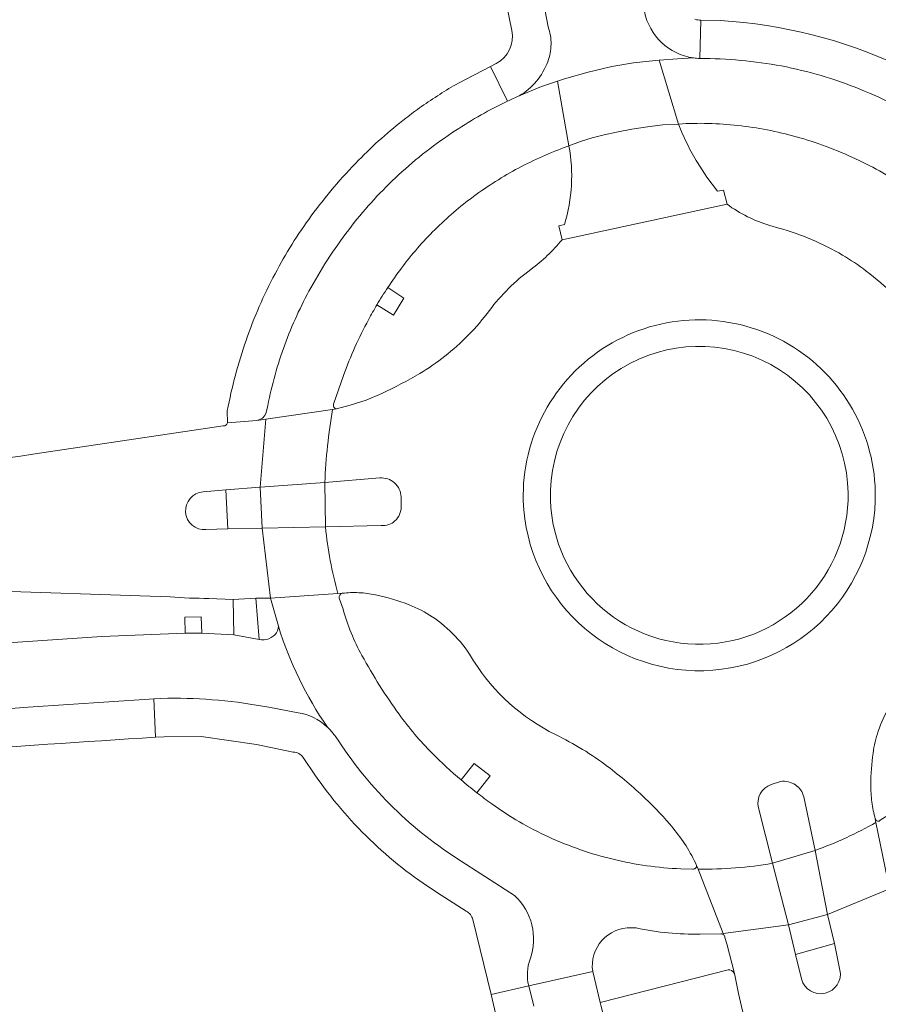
# Model space of a CAD drawing. Extents: x 152048 to 156914, y 461460 to 468786.
# Tile 262 of 272: x 154814 to 154860, y 468228 to 468281. Entities that reach past the tile are written whole.
import ezdxf

# ---------------------------------------------------------------- set-up
doc = ezdxf.new("R2010")
doc.units = 0
doc.header["$LTSCALE"] = 0.75
for name, color, linetype, lineweight in [('B-RO-VH-VERHARDING_ASFALT-GV', 251, 'CONTINUOUS', 18), ('B-RO-VH-VERHARDING_BETONSTRAATSTEEN-GV', 251, 'CONTINUOUS', 18), ('B-RO-VH-VERHARDING_TEGEL-GV', 251, 'CONTINUOUS', 18)]:
    doc.layers.add(name, color=color, linetype=linetype, lineweight=lineweight)

msp = doc.modelspace()

# ---------------------------------------------------------------- linework, layer by layer
at = {"layer": 'B-RO-VH-VERHARDING_ASFALT-GV'}
for points in [[(154843.335, 468274.32), (154843.954, 468274.551), (154844.59, 468274.742), (154845.234, 468274.916), (154845.888, 468275.062), (154846.714, 468275.222), (154847.545, 468275.347), (154848.381, 468275.44), (154849.219, 468275.49), (154848.18, 468278.915), (154847.977, 468278.902), (154846.803, 468278.764), (154845.634, 468278.564), (154844.363, 468278.276), (154843.11, 468277.92), (154842.735, 468277.79)], [(154843.335, 468274.32), (154843.954, 468274.551), (154844.59, 468274.742), (154845.234, 468274.916), (154845.888, 468275.062), (154846.714, 468275.222), (154847.545, 468275.347), (154848.381, 468275.44), (154849.219, 468275.49), (154848.18, 468278.915), (154847.977, 468278.902), (154846.803, 468278.764), (154845.634, 468278.564), (154844.363, 468278.276), (154843.11, 468277.92), (154842.735, 468277.79)], [(154830.258, 468256.284), (154826.79, 468256.027), (154826.905, 468253.84), (154830.297, 468253.903)], [(154830.258, 468256.284), (154826.79, 468256.027), (154826.905, 468253.84), (154830.297, 468253.903)], [(154855.101, 468232.578), (154857.194, 468233.138), (154856.537, 468236.571), (154854.251, 468235.882)], [(154855.101, 468232.578), (154857.194, 468233.138), (154856.537, 468236.571), (154854.251, 468235.882)]]:
    msp.add_lwpolyline(points, close=True, dxfattribs=at)
for points in [[(154850.016, 468279.033), (154849.163, 468278.978), (154848.18, 468278.915), (154849.219, 468275.49)], [(154850.016, 468279.033), (154849.163, 468278.978), (154848.18, 468278.915), (154849.219, 468275.49)], [(154843.244, 468274.286), (154843.335, 468274.32), (154842.735, 468277.79), (154841.879, 468277.493), (154840.682, 468277.005), (154840.671, 468276.998)], [(154843.244, 468274.286), (154843.335, 468274.32), (154842.735, 468277.79), (154841.879, 468277.493), (154840.682, 468277.005), (154840.671, 468276.998)], [(154851.815, 468271.192), (154842.97, 468269.291)], [(154851.815, 468271.192), (154842.97, 468269.291)], [(154854.583, 468269.912), (154854.099, 468270.056)], [(154854.583, 468269.912), (154854.099, 468270.056)], [(154830.725, 468260.474), (154831.256, 468262.015)], [(154830.725, 468260.474), (154831.256, 468262.015)], [(154833.307, 468261.044), (154832.48, 468260.697), (154831.625, 468260.427), (154830.889, 468260.226), (154830.676, 468260.195)], [(154833.307, 468261.044), (154832.48, 468260.697), (154831.625, 468260.427), (154830.889, 468260.226), (154830.676, 468260.195)], [(154827.204, 468260.417), (154827.123, 468260.04), (154827.043, 468259.874), (154826.919, 468259.738), (154826.781, 468259.655), (154826.62, 468259.61), (154827.093, 468259.678), (154830.676, 468260.195), (154830.889, 468260.226)], [(154827.204, 468260.417), (154827.123, 468260.04), (154827.043, 468259.874), (154826.919, 468259.738), (154826.781, 468259.655), (154826.62, 468259.61), (154827.093, 468259.678), (154830.676, 468260.195), (154830.889, 468260.226)], [(154830.676, 468260.195), (154827.093, 468259.678), (154826.79, 468256.027)], [(154830.676, 468260.195), (154827.093, 468259.678), (154826.79, 468256.027)], [(154824.821, 468259.313), (154814.612, 468257.796)], [(154824.821, 468259.313), (154814.612, 468257.796)], [(154823.733, 468255.786), (154824.95, 468255.884), (154826.79, 468256.027), (154827.093, 468259.678), (154826.62, 468259.61), (154825.052, 468259.474)], [(154823.733, 468255.786), (154824.95, 468255.884), (154826.79, 468256.027), (154827.093, 468259.678), (154826.62, 468259.61), (154825.052, 468259.474)], [(154826.79, 468256.027), (154830.258, 468256.284)], [(154826.79, 468256.027), (154830.258, 468256.284)], [(154830.258, 468256.284), (154833.212, 468256.525)], [(154830.258, 468256.284), (154833.212, 468256.525)], [(154834.348, 468255.514), (154834.352, 468254.986)], [(154834.348, 468255.514), (154834.352, 468254.986)], [(154833.278, 468253.982), (154830.297, 468253.903)], [(154833.278, 468253.982), (154830.297, 468253.903)], [(154824.038, 468250.073), (154825.34, 468250.012), (154826.555, 468250.089), (154827.343, 468250.08), (154826.905, 468253.84), (154825.07, 468253.804), (154823.888, 468253.758)], [(154824.038, 468250.073), (154825.34, 468250.012), (154826.555, 468250.089), (154827.343, 468250.08), (154826.905, 468253.84), (154825.07, 468253.804), (154823.888, 468253.758)], [(154830.297, 468253.903), (154826.905, 468253.84)], [(154830.297, 468253.903), (154826.905, 468253.84)], [(154826.905, 468253.84), (154827.343, 468250.08), (154830.965, 468250.331)], [(154826.905, 468253.84), (154827.343, 468250.08), (154830.965, 468250.331)], [(154810.084, 468250.52), (154810.685, 468250.525), (154811.287, 468250.508), (154821.973, 468250.154)], [(154810.084, 468250.52), (154810.685, 468250.525), (154811.287, 468250.508), (154821.973, 468250.154)], [(154831.241, 468249.502), (154831.033, 468250.094), (154831.033, 468250.172), (154831.061, 468250.245), (154831.119, 468250.309), (154831.195, 468250.347), (154830.965, 468250.331), (154827.343, 468250.08), (154827.771, 468248.577)], [(154831.241, 468249.502), (154831.033, 468250.094), (154831.033, 468250.172), (154831.061, 468250.245), (154831.119, 468250.309), (154831.195, 468250.347), (154830.965, 468250.331), (154827.343, 468250.08), (154827.771, 468248.577)], [(154830.965, 468250.331), (154831.195, 468250.347)], [(154830.965, 468250.331), (154831.195, 468250.347)], [(154827.771, 468248.577), (154827.757, 468248.453), (154827.721, 468248.333), (154827.664, 468248.222), (154827.598, 468248.136), (154827.586, 468248.126), (154827.498, 468248.047), (154827.388, 468247.972), (154827.267, 468247.915), (154827.14, 468247.875), (154827.008, 468247.855), (154826.875, 468247.855), (154826.743, 468247.873), (154825.381, 468248.121), (154823.67, 468248.219), (154822.781, 468248.21), (154818.303, 468248.029), (154813.016, 468247.673)], [(154827.771, 468248.577), (154827.757, 468248.453), (154827.721, 468248.333), (154827.664, 468248.222), (154827.598, 468248.136), (154827.586, 468248.126), (154827.498, 468248.047), (154827.388, 468247.972), (154827.267, 468247.915), (154827.14, 468247.875), (154827.008, 468247.855), (154826.875, 468247.855), (154826.743, 468247.873), (154825.381, 468248.121), (154823.67, 468248.219), (154822.781, 468248.21), (154818.303, 468248.029), (154813.016, 468247.673)], [(154807.868, 468243.748), (154814.355, 468244.246), (154820.847, 468244.675), (154821.105, 468244.689), (154821.839, 468244.726)], [(154807.868, 468243.748), (154814.355, 468244.246), (154820.847, 468244.675), (154821.105, 468244.689), (154821.839, 468244.726)], [(154827.255, 468244.241), (154828.827, 468243.943)], [(154827.255, 468244.241), (154828.827, 468243.943)], [(154830.372, 468243.2), (154830.398, 468243.175)], [(154830.372, 468243.2), (154830.398, 468243.175)], [(154830.795, 468242.719), (154830.849, 468242.664)], [(154830.795, 468242.719), (154830.849, 468242.664)], [(154854.175, 468240.096), (154854.681, 468240.265)], [(154854.175, 468240.096), (154854.681, 468240.265)], [(154855.924, 468239.442), (154856.537, 468236.571)], [(154855.924, 468239.442), (154856.537, 468236.571)], [(154854.251, 468235.882), (154853.496, 468238.853)], [(154854.251, 468235.882), (154853.496, 468238.853)], [(154861.406, 468239.068), (154860.026, 468238.187), (154859.961, 468238.138), (154859.879, 468238.132), (154859.8, 468238.176), (154859.757, 468238.256), (154859.795, 468238.067), (154860.518, 468234.505), (154860.895, 468234.658), (154860.9, 468234.663), (154861.447, 468234.964)], [(154861.406, 468239.068), (154860.026, 468238.187), (154859.961, 468238.138), (154859.879, 468238.132), (154859.8, 468238.176), (154859.757, 468238.256), (154859.795, 468238.067), (154860.518, 468234.505), (154860.895, 468234.658), (154860.9, 468234.663), (154861.447, 468234.964)], [(154859.795, 468238.067), (154859.757, 468238.256)], [(154859.795, 468238.067), (154859.757, 468238.256)], [(154856.537, 468236.571), (154857.194, 468233.138), (154860.518, 468234.505), (154859.795, 468238.067)], [(154856.537, 468236.571), (154857.194, 468233.138), (154860.518, 468234.505), (154859.795, 468238.067)], [(154837.322, 468236.155), (154840.42, 468234.157)], [(154837.322, 468236.155), (154840.42, 468234.157)], [(154849.966, 468235.572), (154849.334, 468235.583)], [(154849.966, 468235.572), (154849.334, 468235.583)], [(154851.628, 468232.053), (154851.601, 468232.123), (154850.258, 468235.566), (154850.181, 468235.763)], [(154850.181, 468235.763), (154850.258, 468235.566)], [(154851.628, 468232.053), (154851.601, 468232.123), (154850.258, 468235.566), (154850.181, 468235.763)], [(154850.181, 468235.763), (154850.258, 468235.566)], [(154850.258, 468235.566), (154851.601, 468232.123)], [(154850.258, 468235.566), (154851.601, 468232.123)], [(154851.601, 468232.123), (154855.101, 468232.578), (154854.251, 468235.882)], [(154851.601, 468232.123), (154855.101, 468232.578), (154854.251, 468235.882)], [(154860.969, 468232.173), (154860.964, 468232.206), (154860.934, 468232.364), (154860.636, 468233.933), (154860.613, 468234.136), (154860.652, 468234.337), (154860.751, 468234.519), (154860.895, 468234.658), (154860.518, 468234.505), (154857.194, 468233.138), (154857.575, 468231.581), (154857.866, 468230.162)], [(154860.969, 468232.173), (154860.964, 468232.206), (154860.934, 468232.364), (154860.636, 468233.933), (154860.613, 468234.136), (154860.652, 468234.337), (154860.751, 468234.519), (154860.895, 468234.658), (154860.518, 468234.505), (154857.194, 468233.138), (154857.575, 468231.581), (154857.866, 468230.162)], [(154846.682, 468232.422), (154846.945, 468232.415)], [(154846.682, 468232.422), (154846.945, 468232.415)], [(154855.799, 468229.682), (154855.488, 468230.999), (154855.101, 468232.578), (154851.601, 468232.123), (154851.628, 468232.053)], [(154855.799, 468229.682), (154855.488, 468230.999), (154855.101, 468232.578), (154851.601, 468232.123), (154851.628, 468232.053)], [(154850.38, 468232.086), (154851.478, 468232.108)], [(154850.38, 468232.086), (154851.478, 468232.108)], [(154851.693, 468231.904), (154851.804, 468231.56), (154852.216, 468229.979), (154852.426, 468228.907)], [(154851.693, 468231.904), (154851.804, 468231.56), (154852.216, 468229.979), (154852.426, 468228.907)], [(154846.035, 468224.312), (154845.753, 468225.514), (154845.557, 468226.33), (154845.056, 468228.276), (154845.018, 468228.423), (154844.719, 468229.707), (154844.615, 468230.088), (154841.184, 468229.322), (154841.451, 468228.227)], [(154841.184, 468229.322), (154844.615, 468230.088)], [(154846.035, 468224.312), (154845.753, 468225.514), (154845.557, 468226.33), (154845.056, 468228.276), (154845.018, 468228.423), (154844.719, 468229.707), (154844.615, 468230.088), (154841.184, 468229.322), (154841.451, 468228.227)], [(154841.184, 468229.322), (154844.615, 468230.088)], [(154841.451, 468228.227), (154841.184, 468229.322), (154839.178, 468228.848), (154840.479, 468223.225), (154842.048, 468215.724), (154842.7, 468212.227)], [(154841.451, 468228.227), (154841.184, 468229.322), (154839.178, 468228.848), (154840.479, 468223.225), (154842.048, 468215.724), (154842.7, 468212.227)]]:
    msp.add_lwpolyline(points, dxfattribs=at)
for points in [[(154850.35, 468279.004, -0.026745), (154850.016, 468279.033)], [(154850.35, 468279.004, -0.026745), (154850.016, 468279.033)], [(154854.729, 468278.599, 0.043603), (154850.35, 468279.004)], [(154854.729, 468278.599, 0.043603), (154850.35, 468279.004)], [(154858.926, 468277.363, 0.048098), (154854.729, 468278.599)], [(154858.926, 468277.363, 0.048098), (154854.729, 468278.599)], [(154862.872, 468275.319, 0.048107), (154858.926, 468277.363)], [(154862.872, 468275.319, 0.048107), (154858.926, 468277.363)], [(154840.056, 468276.707, 0.037006), (154837.268, 468275.148)], [(154840.056, 468276.707, 0.037006), (154837.268, 468275.148)], [(154840.671, 468276.998, 0.020415), (154840.056, 468276.707)], [(154840.671, 468276.998, 0.020415), (154840.056, 468276.707)], [(154837.268, 468275.148, 0.041214), (154834.214, 468272.766)], [(154837.268, 468275.148, 0.041214), (154834.214, 468272.766)], [(154849.219, 468275.49, -0.0444), (154852.395, 468275.413)], [(154849.219, 468275.49, -0.0444), (154852.395, 468275.413)], [(154852.395, 468275.413, -0.041285), (154855.515, 468274.808)], [(154852.395, 468275.413, -0.041285), (154855.515, 468274.808)], [(154855.515, 468274.808, -0.041363), (154858.699, 468273.628)], [(154855.515, 468274.808, -0.041363), (154858.699, 468273.628)], [(154840.639, 468273.13, -0.035983), (154843.244, 468274.286)], [(154840.639, 468273.13, -0.035983), (154843.244, 468274.286)], [(154858.699, 468273.628, -0.042462), (154861.544, 468271.995)], [(154858.699, 468273.628, -0.042462), (154861.544, 468271.995)], [(154838.23, 468271.608, -0.036418), (154840.639, 468273.13)], [(154838.23, 468271.608, -0.036418), (154840.639, 468273.13)], [(154834.214, 468272.766, 0.041199), (154831.691, 468270.022)], [(154834.214, 468272.766, 0.041199), (154831.691, 468270.022)], [(154836.154, 468269.826, -0.036791), (154838.23, 468271.608)], [(154836.154, 468269.826, -0.036791), (154838.23, 468271.608)], [(154854.099, 468270.056, -0.086606), (154851.815, 468271.192)], [(154854.099, 468270.056, -0.086606), (154851.815, 468271.192)], [(154831.691, 468270.022, 0.038461), (154829.51, 468266.718)], [(154831.691, 468270.022, 0.038461), (154829.51, 468266.718)], [(154834.367, 468267.769, -0.037459), (154836.154, 468269.826)], [(154834.367, 468267.769, -0.037459), (154836.154, 468269.826)], [(154856.336, 468269.299, 0.03235), (154854.583, 468269.912)], [(154856.336, 468269.299, 0.03235), (154854.583, 468269.912)], [(154842.97, 468269.291, -0.062281), (154841.295, 468267.69)], [(154842.97, 468269.291, -0.062281), (154841.295, 468267.69)], [(154857.997, 468268.47, 0.03204), (154856.336, 468269.299)], [(154857.997, 468268.47, 0.03204), (154856.336, 468269.299)], [(154859.271, 468267.615, 0.032358), (154857.997, 468268.47)], [(154859.271, 468267.615, 0.032358), (154857.997, 468268.47)], [(154833.636, 468266.732, -0.014658), (154834.367, 468267.769)], [(154833.636, 468266.732, -0.014658), (154834.367, 468267.769)], [(154841.295, 468267.69, 0.07367), (154839.082, 468265.505)], [(154841.295, 468267.69, 0.07367), (154839.082, 468265.505)], [(154860.793, 468266.325, 0.0249), (154859.271, 468267.615)], [(154860.793, 468266.325, 0.0249), (154859.271, 468267.615)], [(154829.51, 468266.718, 0.039227), (154828.112, 468263.657)], [(154829.51, 468266.718, 0.039227), (154828.112, 468263.657)], [(154833.053, 468265.804, -0.012382), (154833.636, 468266.732)], [(154833.053, 468265.804, -0.012382), (154833.636, 468266.732)], [(154832.601, 468265.006, -0.00974), (154833.053, 468265.804)], [(154832.601, 468265.006, -0.00974), (154833.053, 468265.804)], [(154831.256, 468262.015, -0.036997), (154832.601, 468265.006)], [(154831.256, 468262.015, -0.036997), (154832.601, 468265.006)], [(154839.082, 468265.505, -0.034805), (154837.956, 468264.188)], [(154839.082, 468265.505, -0.034805), (154837.956, 468264.188)], [(154840.894, 468255.3, -1.002334), (154859.758, 468255.784)], [(154840.894, 468255.3, -1.002334), (154859.758, 468255.784)], [(154837.956, 468264.188, -0.034337), (154836.684, 468263.045)], [(154837.956, 468264.188, -0.034337), (154836.684, 468263.045)], [(154828.112, 468263.657, 0.039516), (154827.204, 468260.417)], [(154828.112, 468263.657, 0.039516), (154827.204, 468260.417)], [(154836.684, 468263.045, -0.032378), (154835.348, 468262.13)], [(154836.684, 468263.045, -0.032378), (154835.348, 468262.13)], [(154835.348, 468262.13, -0.023408), (154833.307, 468261.044)], [(154835.348, 468262.13, -0.023408), (154833.307, 468261.044)], [(154830.889, 468260.226, -0.45711), (154830.725, 468260.474)], [(154830.889, 468260.226, -0.45711), (154830.725, 468260.474)], [(154830.676, 468260.195, 0.032204), (154830.258, 468256.284)], [(154830.258, 468256.284, -0.032204), (154830.676, 468260.195)], [(154830.676, 468260.195, 0.032204), (154830.258, 468256.284)], [(154830.258, 468256.284, -0.032204), (154830.676, 468260.195)], [(154825.052, 468259.474, -0.331981), (154824.821, 468259.313)], [(154825.052, 468259.474, -0.331981), (154824.821, 468259.313)], [(154814.612, 468257.796, -0.016191), (154803.933, 468256.573)], [(154814.612, 468257.796, -0.016191), (154803.933, 468256.573)], [(154833.212, 468256.525, -0.427097), (154834.348, 468255.514)], [(154833.212, 468256.525, -0.427097), (154834.348, 468255.514)], [(154823.888, 468253.758, -0.996531), (154823.733, 468255.786)], [(154823.888, 468253.758, -0.996531), (154823.733, 468255.786)], [(154859.758, 468255.784, -0.990353), (154840.894, 468255.3)], [(154859.758, 468255.784, -0.990353), (154840.894, 468255.3)], [(154834.352, 468254.986, -0.105968), (154834.266, 468254.571)], [(154834.352, 468254.986, -0.105968), (154834.266, 468254.571)], [(154834.266, 468254.571, -0.106778), (154834.019, 468254.227)], [(154834.266, 468254.571, -0.106778), (154834.019, 468254.227)], [(154833.681, 468254.03, -0.089538), (154833.278, 468253.982)], [(154833.681, 468254.03, -0.089538), (154833.278, 468253.982)], [(154834.019, 468254.227, -0.110027), (154833.681, 468254.03)], [(154834.019, 468254.227, -0.110027), (154833.681, 468254.03)], [(154830.297, 468253.903, 0.044256), (154830.965, 468250.331)], [(154830.965, 468250.331, -0.044256), (154830.297, 468253.903)], [(154830.297, 468253.903, 0.044256), (154830.965, 468250.331)], [(154830.965, 468250.331, -0.044256), (154830.297, 468253.903)], [(154831.195, 468250.347, -0.040478), (154832.085, 468250.379)], [(154831.195, 468250.347, -0.040478), (154832.085, 468250.379)], [(154832.085, 468250.379, -0.039712), (154832.968, 468250.266)], [(154832.085, 468250.379, -0.039712), (154832.968, 468250.266)], [(154832.968, 468250.266, -0.040836), (154834.787, 468249.726)], [(154832.968, 468250.266, -0.040836), (154834.787, 468249.726)], [(154821.973, 468250.154, 0.019843), (154824.038, 468250.073)], [(154821.973, 468250.154, 0.019843), (154824.038, 468250.073)], [(154834.787, 468249.726, -0.056659), (154836.019, 468249.084)], [(154834.787, 468249.726, -0.056659), (154836.019, 468249.084)], [(154831.67, 468248.229, -0.029191), (154831.241, 468249.502)], [(154831.67, 468248.229, -0.029191), (154831.241, 468249.502)], [(154836.019, 468249.084, -0.057835), (154837.247, 468248.047)], [(154836.019, 468249.084, -0.057835), (154837.247, 468248.047)], [(154827.771, 468248.577, 0.075049), (154830.398, 468243.175)], [(154830.398, 468243.175, -0.075049), (154827.771, 468248.577)], [(154827.771, 468248.577, 0.075049), (154830.398, 468243.175)], [(154830.398, 468243.175, -0.075049), (154827.771, 468248.577)], [(154832.248, 468247.017, -0.02997), (154831.67, 468248.229)], [(154832.248, 468247.017, -0.02997), (154831.67, 468248.229)], [(154837.247, 468248.047, -0.060916), (154838.231, 468246.733)], [(154837.247, 468248.047, -0.060916), (154838.231, 468246.733)], [(154834.238, 468243.865, -0.029916), (154832.248, 468247.017)], [(154834.238, 468243.865, -0.029916), (154832.248, 468247.017)], [(154838.231, 468246.733, 0.139713), (154842.623, 468242.779)], [(154838.231, 468246.733, 0.139713), (154842.623, 468242.779)], [(154821.839, 468244.726, -0.048934), (154827.255, 468244.241)], [(154821.839, 468244.726, -0.048934), (154827.255, 468244.241)], [(154828.827, 468243.943, -0.148441), (154830.372, 468243.2)], [(154828.827, 468243.943, -0.148441), (154830.372, 468243.2)], [(154859.919, 468242.962, -0.049617), (154860.501, 468244.253)], [(154859.919, 468242.962, -0.049617), (154860.501, 468244.253)], [(154836.005, 468241.784, -0.040567), (154834.238, 468243.865)], [(154836.005, 468241.784, -0.040567), (154834.238, 468243.865)], [(154830.398, 468243.175, -0.051062), (154830.795, 468242.719)], [(154830.398, 468243.175, -0.051062), (154830.795, 468242.719)], [(154859.637, 468241.784, -0.047652), (154859.919, 468242.962)], [(154859.637, 468241.784, -0.047652), (154859.919, 468242.962)], [(154830.849, 468242.664, 0.108304), (154837.322, 468236.155)], [(154830.849, 468242.664, 0.108304), (154837.322, 468236.155)], [(154842.623, 468242.779, -0.019781), (154844.07, 468241.986)], [(154842.623, 468242.779, -0.019781), (154844.07, 468241.986)], [(154837.562, 468240.348, -0.020388), (154836.005, 468241.784)], [(154837.562, 468240.348, -0.020388), (154836.005, 468241.784)], [(154844.07, 468241.986, -0.026443), (154845.413, 468241.069)], [(154844.07, 468241.986, -0.026443), (154845.413, 468241.069)], [(154859.514, 468240.099, -0.035045), (154859.637, 468241.784)], [(154859.514, 468240.099, -0.035045), (154859.637, 468241.784)], [(154845.413, 468241.069, -0.026471), (154847.416, 468239.37)], [(154845.413, 468241.069, -0.026471), (154847.416, 468239.37)], [(154838.405, 468239.662, -0.011202), (154837.562, 468240.348)], [(154838.405, 468239.662, -0.011202), (154837.562, 468240.348)], [(154854.681, 468240.265, -0.096036), (154855.098, 468240.243)], [(154854.681, 468240.265, -0.096036), (154855.098, 468240.243)], [(154855.098, 468240.243, -0.097435), (154855.481, 468240.076)], [(154855.098, 468240.243, -0.097435), (154855.481, 468240.076)], [(154853.496, 468238.853, -0.393362), (154854.175, 468240.096)], [(154853.496, 468238.853, -0.393362), (154854.175, 468240.096)], [(154855.481, 468240.076, -0.098161), (154855.76, 468239.805)], [(154855.481, 468240.076, -0.098161), (154855.76, 468239.805)], [(154855.76, 468239.805, -0.109086), (154855.924, 468239.442)], [(154855.76, 468239.805, -0.109086), (154855.924, 468239.442)], [(154859.573, 468239.169, -0.033336), (154859.514, 468240.099)], [(154859.573, 468239.169, -0.033336), (154859.514, 468240.099)], [(154839.204, 468239.064, -0.00942), (154838.405, 468239.662)], [(154839.204, 468239.064, -0.00942), (154838.405, 468239.662)], [(154847.416, 468239.37, -0.031378), (154848.927, 468237.757)], [(154847.416, 468239.37, -0.031378), (154848.927, 468237.757)], [(154859.757, 468238.256, -0.033061), (154859.573, 468239.169)], [(154859.757, 468238.256, -0.033061), (154859.573, 468239.169)], [(154842.254, 468237.291, -0.048765), (154839.204, 468239.064)], [(154842.254, 468237.291, -0.048765), (154839.204, 468239.064)], [(154848.927, 468237.757, -0.033038), (154849.614, 468236.812)], [(154848.927, 468237.757, -0.033038), (154849.614, 468236.812)], [(154856.537, 468236.571, 0.042431), (154859.795, 468238.067)], [(154859.795, 468238.067, -0.042431), (154856.537, 468236.571)], [(154856.537, 468236.571, 0.042431), (154859.795, 468238.067)], [(154859.795, 468238.067, -0.042431), (154856.537, 468236.571)], [(154845.711, 468236.094, -0.048234), (154842.254, 468237.291)], [(154845.711, 468236.094, -0.048234), (154842.254, 468237.291)], [(154849.614, 468236.812, -0.039419), (154850.181, 468235.763)], [(154849.614, 468236.812, -0.039419), (154850.181, 468235.763)], [(154849.334, 468235.583, -0.048315), (154845.711, 468236.094)], [(154849.334, 468235.583, -0.048315), (154845.711, 468236.094)], [(154850.181, 468235.763, -0.492354), (154849.966, 468235.572)], [(154850.181, 468235.763, -0.492354), (154849.966, 468235.572)], [(154850.258, 468235.566, 0.045592), (154854.251, 468235.882)], [(154854.251, 468235.882, -0.045592), (154850.258, 468235.566)], [(154850.258, 468235.566, 0.045592), (154854.251, 468235.882)], [(154854.251, 468235.882, -0.045592), (154850.258, 468235.566)], [(154840.42, 468234.157, -0.303153), (154841.258, 468230.752)], [(154840.42, 468234.157, -0.303153), (154841.258, 468230.752)], [(154844.615, 468230.088, -0.466916), (154846.682, 468232.422)], [(154844.615, 468230.088, -0.466916), (154846.682, 468232.422)], [(154846.945, 468232.415, 0.057931), (154850.38, 468232.086)], [(154846.945, 468232.415, 0.057931), (154850.38, 468232.086)], [(154851.478, 468232.108, -0.055747), (154851.533, 468232.103)], [(154851.478, 468232.108, -0.055747), (154851.533, 468232.103)], [(154851.533, 468232.103, -0.138027), (154851.628, 468232.053)], [(154851.533, 468232.103, -0.138027), (154851.628, 468232.053)], [(154851.628, 468232.053, -0.2117), (154851.693, 468231.904)], [(154851.628, 468232.053, -0.2117), (154851.693, 468231.904)], [(154841.258, 468230.752, 0.148217), (154841.184, 468229.322)], [(154841.258, 468230.752, 0.148217), (154841.184, 468229.322)], [(154857.866, 468230.162, -0.972449), (154855.799, 468229.682)], [(154857.866, 468230.162, -0.972449), (154855.799, 468229.682)], [(154852.426, 468228.907, 0.011499), (154854.339, 468221.515)], [(154852.426, 468228.907, 0.011499), (154854.339, 468221.515)]]:
    msp.add_lwpolyline(points, format="xyb", dxfattribs=at)
at = {"layer": 'B-RO-VH-VERHARDING_BETONSTRAATSTEEN-GV'}
for points in [[(154836.381, 468299.453), (154837.201, 468295.53), (154837.276, 468295.178), (154840.275, 468280.499)], [(154836.381, 468299.453), (154837.201, 468295.53), (154837.276, 468295.178), (154840.275, 468280.499)], [(154842.233, 468280.694), (154842.064, 468281.529), (154839.203, 468295.649)], [(154842.233, 468280.694), (154842.064, 468281.529), (154839.203, 468295.649)], [(154847.391, 468281.516), (154847.171, 468282.573), (154842.064, 468281.529), (154842.233, 468280.694)], [(154847.391, 468281.516), (154847.171, 468282.573), (154842.064, 468281.529), (154842.233, 468280.694)], [(154850.35, 468279.004), (154850.417, 468281.055)], [(154850.35, 468279.004), (154850.417, 468281.055)], [(154839.439, 468278.733), (154839.141, 468278.578)], [(154839.439, 468278.733), (154839.141, 468278.578)], [(154840.682, 468277.005), (154841.879, 468277.493), (154842.735, 468277.79), (154843.11, 468277.92), (154844.363, 468278.276), (154845.634, 468278.564), (154846.803, 468278.764), (154847.977, 468278.902), (154848.18, 468278.915), (154849.163, 468278.978), (154850.016, 468279.033)], [(154840.682, 468277.005), (154841.879, 468277.493), (154842.735, 468277.79), (154843.11, 468277.92), (154844.363, 468278.276), (154845.634, 468278.564), (154846.803, 468278.764), (154847.977, 468278.902), (154848.18, 468278.915), (154849.163, 468278.978), (154850.016, 468279.033)], [(154839.141, 468278.578), (154840.052, 468276.716), (154840.056, 468276.707)], [(154839.141, 468278.578), (154840.052, 468276.716), (154840.056, 468276.707)], [(154840.671, 468276.998), (154840.682, 468277.005)], [(154840.671, 468276.998), (154840.682, 468277.005)], [(154849.219, 468275.49), (154848.381, 468275.44), (154847.545, 468275.347), (154846.714, 468275.222), (154845.888, 468275.062), (154845.234, 468274.916), (154844.59, 468274.742), (154843.954, 468274.551), (154843.335, 468274.32)], [(154849.219, 468275.49), (154848.381, 468275.44), (154847.545, 468275.347), (154846.714, 468275.222), (154845.888, 468275.062), (154845.234, 468274.916), (154844.59, 468274.742), (154843.954, 468274.551), (154843.335, 468274.32)], [(154843.097, 468270.114), (154842.8, 468270.034), (154842.97, 468269.291), (154851.815, 468271.192), (154851.629, 468271.94), (154851.302, 468271.892), (154850.732, 468272.635), (154850.222, 468273.421)], [(154843.097, 468270.114), (154842.8, 468270.034), (154842.97, 468269.291), (154851.815, 468271.192), (154851.629, 468271.94), (154851.302, 468271.892), (154850.732, 468272.635), (154850.222, 468273.421)], [(154833.053, 468265.804), (154833.944, 468265.246), (154834.498, 468266.159), (154833.636, 468266.732)], [(154833.053, 468265.804), (154833.944, 468265.246), (154834.498, 468266.159), (154833.636, 468266.732)], [(154833.212, 468256.525), (154830.258, 468256.284), (154830.297, 468253.903), (154833.278, 468253.982)], [(154833.212, 468256.525), (154830.258, 468256.284), (154830.297, 468253.903), (154833.278, 468253.982)], [(154825.07, 468253.804), (154824.95, 468255.884), (154823.733, 468255.786)], [(154825.07, 468253.804), (154824.95, 468255.884), (154823.733, 468255.786)], [(154834.352, 468254.986), (154834.348, 468255.514)], [(154834.352, 468254.986), (154834.348, 468255.514)], [(154823.888, 468253.758), (154825.07, 468253.804)], [(154823.888, 468253.758), (154825.07, 468253.804)], [(154821.839, 468244.726), (154821.105, 468244.689)], [(154821.839, 468244.726), (154821.105, 468244.689)], [(154821.105, 468244.689), (154821.19, 468242.63), (154821.646, 468242.657), (154823.63, 468242.673), (154826.604, 468242.241), (154828.566, 468241.841)], [(154821.105, 468244.689), (154821.19, 468242.63), (154821.646, 468242.657), (154823.63, 468242.673), (154826.604, 468242.241), (154828.566, 468241.841)], [(154828.827, 468243.943), (154827.255, 468244.241)], [(154828.827, 468243.943), (154827.255, 468244.241)], [(154830.398, 468243.175), (154830.372, 468243.2)], [(154830.398, 468243.175), (154830.372, 468243.2)], [(154830.849, 468242.664), (154830.795, 468242.719)], [(154830.849, 468242.664), (154830.795, 468242.719)], [(154829.102, 468241.548), (154829.727, 468240.62)], [(154829.102, 468241.548), (154829.727, 468240.62)], [(154838.405, 468239.662), (154839.115, 468240.573), (154838.269, 468241.232), (154837.562, 468240.348)], [(154838.405, 468239.662), (154839.115, 468240.573), (154838.269, 468241.232), (154837.562, 468240.348)], [(154854.681, 468240.265), (154854.175, 468240.096)], [(154854.681, 468240.265), (154854.175, 468240.096)], [(154853.496, 468238.853), (154854.251, 468235.882), (154856.537, 468236.571), (154855.924, 468239.442)], [(154853.496, 468238.853), (154854.251, 468235.882), (154856.537, 468236.571), (154855.924, 468239.442)], [(154840.42, 468234.157), (154837.322, 468236.155)], [(154840.42, 468234.157), (154837.322, 468236.155)], [(154836.243, 468234.337), (154837.84, 468233.317)], [(154836.243, 468234.337), (154837.84, 468233.317)], [(154838.193, 468232.862), (154839.178, 468228.848), (154841.184, 468229.322)], [(154838.193, 468232.862), (154839.178, 468228.848), (154841.184, 468229.322)], [(154846.945, 468232.415), (154846.682, 468232.422)], [(154846.945, 468232.415), (154846.682, 468232.422)], [(154844.615, 468230.088), (154844.719, 468229.707), (154845.018, 468228.423), (154851.867, 468230.176), (154851.964, 468230.177), (154852.055, 468230.143), (154852.119, 468230.087), (154852.216, 468229.979), (154851.804, 468231.56), (154851.693, 468231.904)], [(154844.615, 468230.088), (154844.719, 468229.707), (154845.018, 468228.423), (154851.867, 468230.176), (154851.964, 468230.177), (154852.055, 468230.143), (154852.119, 468230.087), (154852.216, 468229.979), (154851.804, 468231.56), (154851.693, 468231.904)], [(154851.478, 468232.108), (154850.38, 468232.086)], [(154851.478, 468232.108), (154850.38, 468232.086)], [(154857.866, 468230.162), (154857.575, 468231.581), (154855.488, 468230.999), (154855.799, 468229.682)], [(154857.866, 468230.162), (154857.575, 468231.581), (154855.488, 468230.999), (154855.799, 468229.682)]]:
    msp.add_lwpolyline(points, dxfattribs=at)
for points in [[(154850.016, 468279.033, -0.319502), (154847.391, 468281.516)], [(154847.391, 468281.516, 0.319502), (154850.016, 468279.033)], [(154850.016, 468279.033, -0.319502), (154847.391, 468281.516)], [(154847.391, 468281.516, 0.319502), (154850.016, 468279.033)], [(154850.417, 468281.055, -0.098497), (154850.092, 468281.105)], [(154850.417, 468281.055, -0.098497), (154850.092, 468281.105)], [(154840.275, 468280.499, -0.337456), (154839.439, 468278.733)], [(154840.275, 468280.499, -0.337456), (154839.439, 468278.733)], [(154842.233, 468280.694, -0.085541), (154842.381, 468279.76)], [(154842.381, 468279.76, 0.085541), (154842.233, 468280.694)], [(154842.233, 468280.694, -0.085541), (154842.381, 468279.76)], [(154842.381, 468279.76, 0.085541), (154842.233, 468280.694)], [(154842.381, 468279.76, -0.085094), (154842.208, 468278.831)], [(154842.208, 468278.831, 0.085094), (154842.381, 468279.76)], [(154842.381, 468279.76, -0.085094), (154842.208, 468278.831)], [(154842.208, 468278.831, 0.085094), (154842.381, 468279.76)], [(154842.208, 468278.831, -0.085596), (154841.598, 468277.781)], [(154841.598, 468277.781, 0.085596), (154842.208, 468278.831)], [(154842.208, 468278.831, -0.085596), (154841.598, 468277.781)], [(154841.598, 468277.781, 0.085596), (154842.208, 468278.831)], [(154850.016, 468279.033, 0.026745), (154850.35, 468279.004)], [(154850.016, 468279.033, 0.026745), (154850.35, 468279.004)], [(154841.598, 468277.781, -0.085111), (154840.682, 468277.005)], [(154840.682, 468277.005, 0.085111), (154841.598, 468277.781)], [(154841.598, 468277.781, -0.085111), (154840.682, 468277.005)], [(154840.682, 468277.005, 0.085111), (154841.598, 468277.781)], [(154840.056, 468276.707, -0.020415), (154840.671, 468276.998)], [(154840.056, 468276.707, -0.020415), (154840.671, 468276.998)], [(154849.68, 468274.423, -0.028919), (154849.219, 468275.49)], [(154849.68, 468274.423, -0.028919), (154849.219, 468275.49)], [(154843.335, 468274.32, -0.122693), (154843.097, 468270.114)], [(154843.335, 468274.32, -0.122693), (154843.097, 468270.114)], [(154850.222, 468273.421, -0.020454), (154849.68, 468274.423)], [(154850.222, 468273.421, -0.020454), (154849.68, 468274.423)], [(154833.636, 468266.732, 0.012382), (154833.053, 468265.804)], [(154833.636, 468266.732, 0.012382), (154833.053, 468265.804)], [(154859.758, 468255.784, 1.002334), (154840.894, 468255.3)], [(154859.758, 468255.784, 1.002334), (154840.894, 468255.3)], [(154842.354, 468255.333, -1.008967), (154858.3, 468255.734)], [(154842.354, 468255.333, -1.008967), (154858.3, 468255.734)], [(154834.348, 468255.514, 0.427097), (154833.212, 468256.525)], [(154834.348, 468255.514, 0.427097), (154833.212, 468256.525)], [(154823.733, 468255.786, 0.996531), (154823.888, 468253.758)], [(154823.733, 468255.786, 0.996531), (154823.888, 468253.758)], [(154840.894, 468255.3, 0.990353), (154859.758, 468255.784)], [(154840.894, 468255.3, 0.990353), (154859.758, 468255.784)], [(154858.3, 468255.734, -0.992913), (154842.354, 468255.333)], [(154858.3, 468255.734, -0.992913), (154842.354, 468255.333)], [(154834.266, 468254.571, 0.105968), (154834.352, 468254.986)], [(154834.266, 468254.571, 0.105968), (154834.352, 468254.986)], [(154834.019, 468254.227, 0.106778), (154834.266, 468254.571)], [(154834.019, 468254.227, 0.106778), (154834.266, 468254.571)], [(154833.278, 468253.982, 0.089538), (154833.681, 468254.03)], [(154833.278, 468253.982, 0.089538), (154833.681, 468254.03)], [(154833.681, 468254.03, 0.110027), (154834.019, 468254.227)], [(154833.681, 468254.03, 0.110027), (154834.019, 468254.227)], [(154827.255, 468244.241, 0.048934), (154821.839, 468244.726)], [(154827.255, 468244.241, 0.048934), (154821.839, 468244.726)], [(154830.372, 468243.2, 0.148441), (154828.827, 468243.943)], [(154830.372, 468243.2, 0.148441), (154828.827, 468243.943)], [(154830.795, 468242.719, 0.051062), (154830.398, 468243.175)], [(154830.795, 468242.719, 0.051062), (154830.398, 468243.175)], [(154837.322, 468236.155, -0.108304), (154830.849, 468242.664)], [(154837.322, 468236.155, -0.108304), (154830.849, 468242.664)], [(154828.566, 468241.841, -0.244709), (154829.102, 468241.548)], [(154828.566, 468241.841, -0.244709), (154829.102, 468241.548)], [(154829.727, 468240.62, 0.099929), (154836.243, 468234.337)], [(154829.727, 468240.62, 0.099929), (154836.243, 468234.337)], [(154837.562, 468240.348, 0.011202), (154838.405, 468239.662)], [(154837.562, 468240.348, 0.011202), (154838.405, 468239.662)], [(154855.098, 468240.243, 0.096036), (154854.681, 468240.265)], [(154855.098, 468240.243, 0.096036), (154854.681, 468240.265)], [(154855.481, 468240.076, 0.097435), (154855.098, 468240.243)], [(154855.481, 468240.076, 0.097435), (154855.098, 468240.243)], [(154854.175, 468240.096, 0.393362), (154853.496, 468238.853)], [(154854.175, 468240.096, 0.393362), (154853.496, 468238.853)], [(154855.76, 468239.805, 0.098161), (154855.481, 468240.076)], [(154855.76, 468239.805, 0.098161), (154855.481, 468240.076)], [(154855.924, 468239.442, 0.109086), (154855.76, 468239.805)], [(154855.924, 468239.442, 0.109086), (154855.76, 468239.805)], [(154841.258, 468230.752, 0.303153), (154840.42, 468234.157)], [(154841.258, 468230.752, 0.303153), (154840.42, 468234.157)], [(154837.84, 468233.317, -0.217788), (154838.193, 468232.862)], [(154837.84, 468233.317, -0.217788), (154838.193, 468232.862)], [(154846.682, 468232.422, 0.466916), (154844.615, 468230.088)], [(154846.682, 468232.422, 0.466916), (154844.615, 468230.088)], [(154850.38, 468232.086, -0.057931), (154846.945, 468232.415)], [(154850.38, 468232.086, -0.057931), (154846.945, 468232.415)], [(154851.533, 468232.103, 0.055747), (154851.478, 468232.108)], [(154851.533, 468232.103, 0.055747), (154851.478, 468232.108)], [(154851.628, 468232.053, 0.138027), (154851.533, 468232.103)], [(154851.628, 468232.053, 0.138027), (154851.533, 468232.103)], [(154851.693, 468231.904, 0.2117), (154851.628, 468232.053)], [(154851.693, 468231.904, 0.2117), (154851.628, 468232.053)], [(154841.184, 468229.322, -0.148217), (154841.258, 468230.752)], [(154841.184, 468229.322, -0.148217), (154841.258, 468230.752)], [(154855.799, 468229.682, 0.972449), (154857.866, 468230.162)], [(154855.799, 468229.682, 0.972449), (154857.866, 468230.162)]]:
    msp.add_lwpolyline(points, format="xyb", dxfattribs=at)
for points in [[(154824.95, 468255.884), (154825.07, 468253.804), (154826.905, 468253.84), (154826.79, 468256.027)], [(154824.95, 468255.884), (154825.07, 468253.804), (154826.905, 468253.84), (154826.79, 468256.027)], [(154825.34, 468250.012), (154825.381, 468248.121), (154826.743, 468247.873), (154826.555, 468250.089)], [(154825.34, 468250.012), (154825.381, 468248.121), (154826.743, 468247.873), (154826.555, 468250.089)], [(154826.743, 468247.873), (154826.875, 468247.855), (154827.008, 468247.855), (154827.14, 468247.875), (154827.267, 468247.915), (154827.388, 468247.972), (154827.498, 468248.047), (154827.586, 468248.126), (154827.598, 468248.136), (154827.664, 468248.222), (154827.721, 468248.333), (154827.757, 468248.453), (154827.771, 468248.577), (154827.343, 468250.08), (154826.555, 468250.089)], [(154826.743, 468247.873), (154826.875, 468247.855), (154827.008, 468247.855), (154827.14, 468247.875), (154827.267, 468247.915), (154827.388, 468247.972), (154827.498, 468248.047), (154827.586, 468248.126), (154827.598, 468248.136), (154827.664, 468248.222), (154827.721, 468248.333), (154827.757, 468248.453), (154827.771, 468248.577), (154827.343, 468250.08), (154826.555, 468250.089)], [(154822.781, 468248.21), (154823.67, 468248.219), (154823.628, 468249.09), (154822.756, 468249.071)], [(154822.781, 468248.21), (154823.67, 468248.219), (154823.628, 468249.09), (154822.756, 468249.071)], [(154857.575, 468231.581), (154857.194, 468233.138), (154855.101, 468232.578), (154855.488, 468230.999)], [(154857.575, 468231.581), (154857.194, 468233.138), (154855.101, 468232.578), (154855.488, 468230.999)]]:
    msp.add_lwpolyline(points, close=True, dxfattribs=at)
at = {"layer": 'B-RO-VH-VERHARDING_TEGEL-GV'}
for points in [[(154850.417, 468281.055), (154850.35, 468279.004)], [(154850.417, 468281.055), (154850.35, 468279.004)], [(154851.465, 468281.028), (154850.417, 468281.055)], [(154851.465, 468281.028), (154850.417, 468281.055)], [(154839.141, 468278.578), (154837.416, 468277.68)], [(154839.141, 468278.578), (154837.416, 468277.68)], [(154840.056, 468276.707), (154840.052, 468276.716), (154839.141, 468278.578)], [(154840.056, 468276.707), (154840.052, 468276.716), (154839.141, 468278.578)], [(154825.035, 468260.129), (154825.052, 468259.474), (154826.62, 468259.61), (154826.781, 468259.655), (154826.919, 468259.738), (154827.043, 468259.874), (154827.123, 468260.04), (154827.204, 468260.417)], [(154825.035, 468260.129), (154825.052, 468259.474), (154826.62, 468259.61), (154826.781, 468259.655), (154826.919, 468259.738), (154827.043, 468259.874), (154827.123, 468260.04), (154827.204, 468260.417)], [(154821.19, 468242.63), (154821.105, 468244.689), (154820.847, 468244.675), (154814.355, 468244.246), (154807.868, 468243.748)], [(154821.19, 468242.63), (154821.105, 468244.689), (154820.847, 468244.675), (154814.355, 468244.246), (154807.868, 468243.748)]]:
    msp.add_lwpolyline(points, dxfattribs=at)
for points in [[(154869.06, 468272.887, 0.18931), (154851.465, 468281.028)], [(154869.06, 468272.887, 0.18931), (154851.465, 468281.028)], [(154850.35, 468279.004, -0.043603), (154854.729, 468278.599)], [(154850.35, 468279.004, -0.043603), (154854.729, 468278.599)], [(154854.729, 468278.599, -0.048098), (154858.926, 468277.363)], [(154854.729, 468278.599, -0.048098), (154858.926, 468277.363)], [(154837.416, 468277.68, 0.024441), (154835.443, 468276.426)], [(154837.416, 468277.68, 0.024441), (154835.443, 468276.426)], [(154858.926, 468277.363, -0.048107), (154862.872, 468275.319)], [(154858.926, 468277.363, -0.048107), (154862.872, 468275.319)], [(154837.268, 468275.148, -0.037006), (154840.056, 468276.707)], [(154837.268, 468275.148, -0.037006), (154840.056, 468276.707)], [(154835.443, 468276.426, 0.010874), (154834.6, 468275.803)], [(154835.443, 468276.426, 0.010874), (154834.6, 468275.803)], [(154834.6, 468275.803, 0.03577), (154832.071, 468273.553)], [(154834.6, 468275.803, 0.03577), (154832.071, 468273.553)], [(154834.214, 468272.766, -0.041214), (154837.268, 468275.148)], [(154834.214, 468272.766, -0.041214), (154837.268, 468275.148)], [(154832.071, 468273.553, 0.035816), (154829.532, 468270.564)], [(154832.071, 468273.553, 0.035816), (154829.532, 468270.564)], [(154831.691, 468270.022, -0.041199), (154834.214, 468272.766)], [(154831.691, 468270.022, -0.041199), (154834.214, 468272.766)], [(154829.532, 468270.564, 0.037922), (154827.59, 468267.463)], [(154829.532, 468270.564, 0.037922), (154827.59, 468267.463)], [(154829.51, 468266.718, -0.038461), (154831.691, 468270.022)], [(154829.51, 468266.718, -0.038461), (154831.691, 468270.022)], [(154827.59, 468267.463, 0.038074), (154826.038, 468263.892)], [(154827.59, 468267.463, 0.038074), (154826.038, 468263.892)], [(154828.112, 468263.657, -0.039227), (154829.51, 468266.718)], [(154828.112, 468263.657, -0.039227), (154829.51, 468266.718)], [(154826.038, 468263.892, 0.03806), (154825.035, 468260.129)], [(154826.038, 468263.892, 0.03806), (154825.035, 468260.129)], [(154827.204, 468260.417, -0.039516), (154828.112, 468263.657)], [(154827.204, 468260.417, -0.039516), (154828.112, 468263.657)], [(154798.089, 468240.789, -0.00983), (154821.19, 468242.63)], [(154798.089, 468240.789, -0.00983), (154821.19, 468242.63)]]:
    msp.add_lwpolyline(points, format="xyb", dxfattribs=at)

doc.saveas('drawing.dxf')
